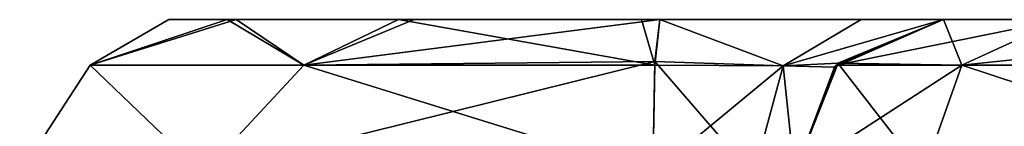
# Model space of a CAD drawing. Header units: inches. Extents: x -9.7 to 9.7, y -2.4 to 4.3.
# Tile 648 of 656: x -2.9582 to -2.6278, y 3.6292 to 3.665. Entities that reach past the tile are written whole.
import ezdxf

# ---------------------------------------------------------------- set-up
doc = ezdxf.new("R2010")
doc.units = ezdxf.units.IN
doc.header["$LTSCALE"] = 101.851852
doc.header["$MEASUREMENT"] = 0
for name, color, linetype in [('10068', 7, 'CONTINUOUS'), ('10069', 7, 'CONTINUOUS'), ('10070', 7, 'CONTINUOUS'), ('10071', 7, 'CONTINUOUS'), ('10072', 7, 'CONTINUOUS'), ('10073', 7, 'CONTINUOUS'), ('10074', 7, 'CONTINUOUS'), ('10075', 7, 'CONTINUOUS'), ('10076', 7, 'CONTINUOUS'), ('10077', 7, 'CONTINUOUS'), ('10078', 7, 'CONTINUOUS'), ('10079', 7, 'CONTINUOUS'), ('10080', 7, 'CONTINUOUS'), ('10081', 7, 'CONTINUOUS'), ('10149', 7, 'CONTINUOUS'), ('10150', 7, 'CONTINUOUS')]:
    doc.layers.add(name, color=color, linetype=linetype)

msp = doc.modelspace()

# ---------------------------------------------------------------- linework, layer by layer
at = {"layer": '10068', "linetype": 'Continuous'}
for points in [[(-2.88853, 3.665, -2.24493), (-2.67579, 3.665, -2.52891), (-2.90819, 3.665, -2.3281), (-2.88853, 3.665, -2.24493)], [(-2.90819, 3.665, -2.3281), (-2.67579, 3.665, -2.52891), (-2.88557, 3.665, -2.41052), (-2.90819, 3.665, -2.3281)], [(-2.90819, 3.665, 3.8719), (-2.88853, 3.665, 3.95507), (-2.67579, 3.665, 3.67109), (-2.90819, 3.665, 3.8719)], [(-2.88557, 3.665, 3.78948), (-2.90819, 3.665, 3.8719), (-2.67579, 3.665, 3.67109), (-2.88557, 3.665, 3.78948)], [(-2.90819, 3.665, 0.7719), (-2.88853, 3.665, 0.85507), (-2.67579, 3.665, 0.57109), (-2.90819, 3.665, 0.7719)], [(-2.88557, 3.665, 0.68948), (-2.90819, 3.665, 0.7719), (-2.67579, 3.665, 0.57109), (-2.88557, 3.665, 0.68948)], [(-2.83102, 3.665, -2.18089), (-2.67579, 3.665, -2.52891), (-2.88853, 3.665, -2.24493), (-2.83102, 3.665, -2.18089)], [(-2.88853, 3.665, 3.95507), (-2.83102, 3.665, 4.01911), (-2.67579, 3.665, 3.67109), (-2.88853, 3.665, 3.95507)], [(-2.88853, 3.665, 0.85507), (-2.83102, 3.665, 0.91911), (-2.67579, 3.665, 0.57109), (-2.88853, 3.665, 0.85507)], [(-2.67579, 3.665, -2.52891), (-2.74335, 3.665, -2.49802), (-2.88557, 3.665, -2.41052), (-2.67579, 3.665, -2.52891)], [(-2.88557, 3.665, -2.41052), (-2.74335, 3.665, -2.49802), (-2.82581, 3.665, -2.47245), (-2.88557, 3.665, -2.41052)], [(-2.82581, 3.665, 3.72755), (-2.88557, 3.665, 3.78948), (-2.74335, 3.665, 3.70198), (-2.82581, 3.665, 3.72755)], [(-2.74335, 3.665, 3.70198), (-2.88557, 3.665, 3.78948), (-2.67579, 3.665, 3.67109), (-2.74335, 3.665, 3.70198)], [(-2.82581, 3.665, 0.62755), (-2.88557, 3.665, 0.68948), (-2.74335, 3.665, 0.60198), (-2.82581, 3.665, 0.62755)], [(-2.74335, 3.665, 0.60198), (-2.88557, 3.665, 0.68948), (-2.67579, 3.665, 0.57109), (-2.74335, 3.665, 0.60198)], [(-2.74952, 3.665, -2.15239), (-2.67579, 3.665, -2.52891), (-2.83102, 3.665, -2.18089), (-2.74952, 3.665, -2.15239)], [(-2.83102, 3.665, 4.01911), (-2.74952, 3.665, 4.04761), (-2.67579, 3.665, 3.67109), (-2.83102, 3.665, 4.01911)], [(-2.83102, 3.665, 0.91911), (-2.74952, 3.665, 0.94761), (-2.67579, 3.665, 0.57109), (-2.83102, 3.665, 0.91911)], [(-2.64822, 3.665, -2.59786), (-2.67579, 3.665, -2.52891), (-2.74952, 3.665, -2.15239), (-2.64822, 3.665, -2.59786)], [(-2.74336, 3.665, -2.15198), (-2.64822, 3.665, -2.59786), (-2.74952, 3.665, -2.15239), (-2.74336, 3.665, -2.15198)], [(-2.74952, 3.665, 4.04761), (-2.74336, 3.665, 4.04802), (-2.64822, 3.665, 3.60214), (-2.74952, 3.665, 4.04761)], [(-2.67579, 3.665, 3.67109), (-2.74952, 3.665, 4.04761), (-2.64822, 3.665, 3.60214), (-2.67579, 3.665, 3.67109)], [(-2.74952, 3.665, 0.94761), (-2.74336, 3.665, 0.94802), (-2.64822, 3.665, 0.50214), (-2.74952, 3.665, 0.94761)], [(-2.67579, 3.665, 0.57109), (-2.74952, 3.665, 0.94761), (-2.64822, 3.665, 0.50214), (-2.67579, 3.665, 0.57109)], [(-2.67579, 3.665, -2.12109), (-2.64822, 3.665, -2.59786), (-2.74336, 3.665, -2.15198), (-2.67579, 3.665, -2.12109)], [(-2.74336, 3.665, 4.04802), (-2.67579, 3.665, 4.07891), (-2.64822, 3.665, 3.60214), (-2.74336, 3.665, 4.04802)], [(-2.74336, 3.665, 0.94802), (-2.67579, 3.665, 0.97891), (-2.64822, 3.665, 0.50214), (-2.74336, 3.665, 0.94802)], [(-2.64822, 3.665, -2.59786), (-2.67579, 3.665, -2.12109), (-2.45873, 3.665, -4.42382), (-2.64822, 3.665, -2.59786)], [(-2.67579, 3.665, 4.07891), (-2.64822, 3.665, 4.14786), (-2.64822, 3.665, 3.60214), (-2.67579, 3.665, 4.07891)], [(-2.67579, 3.665, 0.97891), (-2.64822, 3.665, 1.04786), (-2.64822, 3.665, 0.50214), (-2.67579, 3.665, 0.97891)], [(-2.67579, 3.665, -2.12109), (-2.64822, 3.665, -2.05214), (-2.45873, 3.665, -4.42382), (-2.67579, 3.665, -2.12109)], [(-2.64822, 3.665, -4.13), (-2.64822, 3.665, -2.59786), (-2.45873, 3.665, -4.42382), (-2.64822, 3.665, -4.13)], [(-2.60858, 3.665, -4.32864), (-2.64822, 3.665, -4.13), (-2.45873, 3.665, -4.42382), (-2.60858, 3.665, -4.32864)], [(-2.64822, 3.665, 5.68), (-2.60858, 3.665, 5.87865), (-2.45873, 3.665, -4.42382), (-2.64822, 3.665, 5.68)], [(-2.64822, 3.665, 4.14786), (-2.64822, 3.665, 5.68), (-2.45873, 3.665, -4.42382), (-2.64822, 3.665, 4.14786)], [(-2.64822, 3.665, 3.60214), (-2.64822, 3.665, 4.14786), (-2.45873, 3.665, -4.42382), (-2.64822, 3.665, 3.60214)], [(-2.64822, 3.665, 1.04786), (-2.64822, 3.665, 3.60214), (-2.45873, 3.665, -4.42382), (-2.64822, 3.665, 1.04786)], [(-2.64822, 3.665, 0.50214), (-2.64822, 3.665, 1.04786), (-2.45873, 3.665, -4.42382), (-2.64822, 3.665, 0.50214)], [(-2.64822, 3.665, -2.05214), (-2.64822, 3.665, 0.50214), (-2.45873, 3.665, -4.42382), (-2.64822, 3.665, -2.05214)]]:
    msp.add_3dface(points, dxfattribs=at)
at = {"layer": '10069', "linetype": 'Continuous'}
for points in [[(-2.74502, 3.65093, -2.53275), (-2.74335, 3.665, -2.49802), (-2.702, 3.64949, -2.55388), (-2.74502, 3.65093, -2.53275)], [(-2.74335, 3.665, -2.49802), (-2.67579, 3.665, -2.52891), (-2.702, 3.64949, -2.55388), (-2.74335, 3.665, -2.49802)], [(-2.67579, 3.665, -2.52891), (-2.64822, 3.665, -2.59786), (-2.702, 3.64949, -2.55388), (-2.67579, 3.665, -2.52891)], [(-2.702, 3.64949, -2.55388), (-2.64822, 3.665, -2.59786), (-2.6848, 3.64909, -2.59785), (-2.702, 3.64949, -2.55388)], [(-2.71195, 3.6126, -2.56335), (-2.74575, 3.61326, -2.54793), (-2.74502, 3.65093, -2.53275), (-2.71195, 3.6126, -2.56335)], [(-2.71195, 3.6126, -2.56335), (-2.74502, 3.65093, -2.53275), (-2.702, 3.64949, -2.55388), (-2.71195, 3.6126, -2.56335)], [(-2.69819, 3.61326, -2.59785), (-2.71195, 3.6126, -2.56335), (-2.702, 3.64949, -2.55388), (-2.69819, 3.61326, -2.59785)], [(-2.69819, 3.61326, -2.59785), (-2.702, 3.64949, -2.55388), (-2.6848, 3.64909, -2.59785), (-2.69819, 3.61326, -2.59785)]]:
    msp.add_3dface(points, dxfattribs=at)
at = {"layer": '10070', "linetype": 'Continuous'}
for points in [[(-2.88853, 3.665, -2.24493), (-2.90819, 3.665, -2.3281), (-2.93457, 3.64973, -2.26228), (-2.88853, 3.665, -2.24493)], [(-2.8628, 3.64973, -2.15939), (-2.88853, 3.665, -2.24493), (-2.93457, 3.64973, -2.26228), (-2.8628, 3.64973, -2.15939)], [(-2.90819, 3.665, -2.3281), (-2.88557, 3.665, -2.41052), (-2.93457, 3.64973, -2.38772), (-2.90819, 3.665, -2.3281)], [(-2.93457, 3.64973, -2.26228), (-2.90819, 3.665, -2.3281), (-2.93457, 3.64973, -2.38772), (-2.93457, 3.64973, -2.26228)], [(-2.93457, 3.64973, -2.38772), (-2.88557, 3.665, -2.41052), (-2.8628, 3.64973, -2.49061), (-2.93457, 3.64973, -2.38772)], [(-2.83102, 3.665, -2.18089), (-2.88853, 3.665, -2.24493), (-2.8628, 3.64973, -2.15939), (-2.83102, 3.665, -2.18089)], [(-2.88557, 3.665, -2.41052), (-2.82581, 3.665, -2.47245), (-2.8628, 3.64973, -2.49061), (-2.88557, 3.665, -2.41052)], [(-2.82581, 3.665, -2.47245), (-2.74335, 3.665, -2.49802), (-2.8628, 3.64973, -2.49061), (-2.82581, 3.665, -2.47245)], [(-2.74335, 3.665, -2.49802), (-2.74502, 3.65093, -2.53275), (-2.8628, 3.64973, -2.49061), (-2.74335, 3.665, -2.49802)], [(-2.74508, 3.64973, -2.11605), (-2.83102, 3.665, -2.18089), (-2.8628, 3.64973, -2.15939), (-2.74508, 3.64973, -2.11605)], [(-2.74952, 3.665, -2.15239), (-2.83102, 3.665, -2.18089), (-2.74508, 3.64973, -2.11605), (-2.74952, 3.665, -2.15239)], [(-2.74336, 3.665, -2.15198), (-2.74952, 3.665, -2.15239), (-2.74508, 3.64973, -2.11605), (-2.74336, 3.665, -2.15198)], [(-2.89658, 3.61326, -2.47897), (-2.95819, 3.61326, -2.325), (-2.93457, 3.64973, -2.38772), (-2.89658, 3.61326, -2.47897)], [(-2.95819, 3.61326, -2.325), (-2.89658, 3.61326, -2.17103), (-2.93457, 3.64973, -2.26228), (-2.95819, 3.61326, -2.325)], [(-2.95819, 3.61326, -2.325), (-2.93457, 3.64973, -2.26228), (-2.93457, 3.64973, -2.38772), (-2.95819, 3.61326, -2.325)], [(-2.89658, 3.61326, -2.47897), (-2.93457, 3.64973, -2.38772), (-2.8628, 3.64973, -2.49061), (-2.89658, 3.61326, -2.47897)], [(-2.89658, 3.61326, -2.17103), (-2.8628, 3.64973, -2.15939), (-2.93457, 3.64973, -2.26228), (-2.89658, 3.61326, -2.17103)], [(-2.74575, 3.61326, -2.54793), (-2.89658, 3.61326, -2.47897), (-2.74502, 3.65093, -2.53275), (-2.74575, 3.61326, -2.54793)], [(-2.74502, 3.65093, -2.53275), (-2.89658, 3.61326, -2.47897), (-2.8628, 3.64973, -2.49061), (-2.74502, 3.65093, -2.53275)], [(-2.89658, 3.61326, -2.17103), (-2.74575, 3.61326, -2.10207), (-2.8628, 3.64973, -2.15939), (-2.89658, 3.61326, -2.17103)], [(-2.74575, 3.61326, -2.10207), (-2.74508, 3.64973, -2.11605), (-2.8628, 3.64973, -2.15939), (-2.74575, 3.61326, -2.10207)]]:
    msp.add_3dface(points, dxfattribs=at)
at = {"layer": '10071', "linetype": 'Continuous'}
for points in [[(-2.74336, 3.665, -2.15198), (-2.74508, 3.64973, -2.11605), (-2.702, 3.64949, -2.09612), (-2.74336, 3.665, -2.15198)], [(-2.67579, 3.665, -2.12109), (-2.74336, 3.665, -2.15198), (-2.702, 3.64949, -2.09612), (-2.67579, 3.665, -2.12109)], [(-2.64822, 3.665, -2.05214), (-2.67579, 3.665, -2.12109), (-2.702, 3.64949, -2.09612), (-2.64822, 3.665, -2.05214)], [(-2.68357, 3.65036, -2.05215), (-2.64822, 3.665, -2.05214), (-2.702, 3.64949, -2.09612), (-2.68357, 3.65036, -2.05215)], [(-2.74508, 3.64973, -2.11605), (-2.74575, 3.61326, -2.10207), (-2.702, 3.64949, -2.09612), (-2.74508, 3.64973, -2.11605)], [(-2.74575, 3.61326, -2.10207), (-2.71195, 3.6126, -2.08665), (-2.702, 3.64949, -2.09612), (-2.74575, 3.61326, -2.10207)], [(-2.71195, 3.6126, -2.08665), (-2.69819, 3.61326, -2.05215), (-2.702, 3.64949, -2.09612), (-2.71195, 3.6126, -2.08665)], [(-2.69819, 3.61326, -2.05215), (-2.68357, 3.65036, -2.05215), (-2.702, 3.64949, -2.09612), (-2.69819, 3.61326, -2.05215)]]:
    msp.add_3dface(points, dxfattribs=at)
at = {"layer": '10072', "linetype": 'Continuous'}
for points in [[(-2.64822, 3.665, 0.50214), (-2.68357, 3.65036, -2.05215), (-2.6848, 3.64909, 0.50215), (-2.64822, 3.665, 0.50214)], [(-2.64822, 3.665, 0.50214), (-2.64822, 3.665, -2.05214), (-2.68357, 3.65036, -2.05215), (-2.64822, 3.665, 0.50214)], [(-2.68357, 3.65036, -2.05215), (-2.69819, 3.61326, -2.05215), (-2.6848, 3.64909, 0.50215), (-2.68357, 3.65036, -2.05215)], [(-2.69819, 3.61326, -2.05215), (-2.69819, 3.61326, 0.50215), (-2.6848, 3.64909, 0.50215), (-2.69819, 3.61326, -2.05215)]]:
    msp.add_3dface(points, dxfattribs=at)
at = {"layer": '10073', "linetype": 'Continuous'}
for points in [[(-2.74502, 3.65093, 0.56725), (-2.74335, 3.665, 0.60198), (-2.702, 3.64949, 0.54612), (-2.74502, 3.65093, 0.56725)], [(-2.74335, 3.665, 0.60198), (-2.67579, 3.665, 0.57109), (-2.702, 3.64949, 0.54612), (-2.74335, 3.665, 0.60198)], [(-2.67579, 3.665, 0.57109), (-2.64822, 3.665, 0.50214), (-2.702, 3.64949, 0.54612), (-2.67579, 3.665, 0.57109)], [(-2.64822, 3.665, 0.50214), (-2.6848, 3.64909, 0.50215), (-2.702, 3.64949, 0.54612), (-2.64822, 3.665, 0.50214)], [(-2.71195, 3.6126, 0.53665), (-2.74575, 3.61326, 0.55207), (-2.74502, 3.65093, 0.56725), (-2.71195, 3.6126, 0.53665)], [(-2.71195, 3.6126, 0.53665), (-2.74502, 3.65093, 0.56725), (-2.702, 3.64949, 0.54612), (-2.71195, 3.6126, 0.53665)], [(-2.69819, 3.61326, 0.50215), (-2.71195, 3.6126, 0.53665), (-2.702, 3.64949, 0.54612), (-2.69819, 3.61326, 0.50215)], [(-2.6848, 3.64909, 0.50215), (-2.69819, 3.61326, 0.50215), (-2.702, 3.64949, 0.54612), (-2.6848, 3.64909, 0.50215)]]:
    msp.add_3dface(points, dxfattribs=at)
at = {"layer": '10074', "linetype": 'Continuous'}
for points in [[(-2.88853, 3.665, 0.85507), (-2.90819, 3.665, 0.7719), (-2.93457, 3.64973, 0.83772), (-2.88853, 3.665, 0.85507)], [(-2.8628, 3.64973, 0.94061), (-2.88853, 3.665, 0.85507), (-2.93457, 3.64973, 0.83772), (-2.8628, 3.64973, 0.94061)], [(-2.90819, 3.665, 0.7719), (-2.88557, 3.665, 0.68948), (-2.93457, 3.64973, 0.71228), (-2.90819, 3.665, 0.7719)], [(-2.93457, 3.64973, 0.83772), (-2.90819, 3.665, 0.7719), (-2.93457, 3.64973, 0.71228), (-2.93457, 3.64973, 0.83772)], [(-2.93457, 3.64973, 0.71228), (-2.88557, 3.665, 0.68948), (-2.8628, 3.64973, 0.60939), (-2.93457, 3.64973, 0.71228)], [(-2.83102, 3.665, 0.91911), (-2.88853, 3.665, 0.85507), (-2.8628, 3.64973, 0.94061), (-2.83102, 3.665, 0.91911)], [(-2.88557, 3.665, 0.68948), (-2.82581, 3.665, 0.62755), (-2.8628, 3.64973, 0.60939), (-2.88557, 3.665, 0.68948)], [(-2.74508, 3.64973, 0.98395), (-2.83102, 3.665, 0.91911), (-2.8628, 3.64973, 0.94061), (-2.74508, 3.64973, 0.98395)], [(-2.82581, 3.665, 0.62755), (-2.74335, 3.665, 0.60198), (-2.8628, 3.64973, 0.60939), (-2.82581, 3.665, 0.62755)], [(-2.74335, 3.665, 0.60198), (-2.74502, 3.65093, 0.56725), (-2.8628, 3.64973, 0.60939), (-2.74335, 3.665, 0.60198)], [(-2.74952, 3.665, 0.94761), (-2.83102, 3.665, 0.91911), (-2.74508, 3.64973, 0.98395), (-2.74952, 3.665, 0.94761)], [(-2.74336, 3.665, 0.94802), (-2.74952, 3.665, 0.94761), (-2.74508, 3.64973, 0.98395), (-2.74336, 3.665, 0.94802)], [(-2.89658, 3.61326, 0.62103), (-2.95819, 3.61326, 0.775), (-2.93457, 3.64973, 0.71228), (-2.89658, 3.61326, 0.62103)], [(-2.95819, 3.61326, 0.775), (-2.89658, 3.61326, 0.92897), (-2.93457, 3.64973, 0.83772), (-2.95819, 3.61326, 0.775)], [(-2.95819, 3.61326, 0.775), (-2.93457, 3.64973, 0.83772), (-2.93457, 3.64973, 0.71228), (-2.95819, 3.61326, 0.775)], [(-2.89658, 3.61326, 0.62103), (-2.93457, 3.64973, 0.71228), (-2.8628, 3.64973, 0.60939), (-2.89658, 3.61326, 0.62103)], [(-2.89658, 3.61326, 0.92897), (-2.8628, 3.64973, 0.94061), (-2.93457, 3.64973, 0.83772), (-2.89658, 3.61326, 0.92897)], [(-2.74575, 3.61326, 0.55207), (-2.89658, 3.61326, 0.62103), (-2.74502, 3.65093, 0.56725), (-2.74575, 3.61326, 0.55207)], [(-2.74502, 3.65093, 0.56725), (-2.89658, 3.61326, 0.62103), (-2.8628, 3.64973, 0.60939), (-2.74502, 3.65093, 0.56725)], [(-2.89658, 3.61326, 0.92897), (-2.74575, 3.61326, 0.99793), (-2.8628, 3.64973, 0.94061), (-2.89658, 3.61326, 0.92897)], [(-2.74575, 3.61326, 0.99793), (-2.74508, 3.64973, 0.98395), (-2.8628, 3.64973, 0.94061), (-2.74575, 3.61326, 0.99793)]]:
    msp.add_3dface(points, dxfattribs=at)
at = {"layer": '10075', "linetype": 'Continuous'}
for points in [[(-2.74336, 3.665, 0.94802), (-2.74508, 3.64973, 0.98395), (-2.702, 3.64949, 1.00388), (-2.74336, 3.665, 0.94802)], [(-2.67579, 3.665, 0.97891), (-2.74336, 3.665, 0.94802), (-2.702, 3.64949, 1.00388), (-2.67579, 3.665, 0.97891)], [(-2.64822, 3.665, 1.04786), (-2.67579, 3.665, 0.97891), (-2.702, 3.64949, 1.00388), (-2.64822, 3.665, 1.04786)], [(-2.68357, 3.65036, 1.04785), (-2.64822, 3.665, 1.04786), (-2.702, 3.64949, 1.00388), (-2.68357, 3.65036, 1.04785)], [(-2.74508, 3.64973, 0.98395), (-2.74575, 3.61326, 0.99793), (-2.702, 3.64949, 1.00388), (-2.74508, 3.64973, 0.98395)], [(-2.74575, 3.61326, 0.99793), (-2.71195, 3.6126, 1.01335), (-2.702, 3.64949, 1.00388), (-2.74575, 3.61326, 0.99793)], [(-2.71195, 3.6126, 1.01335), (-2.69819, 3.61326, 1.04785), (-2.702, 3.64949, 1.00388), (-2.71195, 3.6126, 1.01335)], [(-2.69819, 3.61326, 1.04785), (-2.68357, 3.65036, 1.04785), (-2.702, 3.64949, 1.00388), (-2.69819, 3.61326, 1.04785)]]:
    msp.add_3dface(points, dxfattribs=at)
at = {"layer": '10076', "linetype": 'Continuous'}
for points in [[(-2.64822, 3.665, 3.60214), (-2.68357, 3.65036, 1.04785), (-2.6848, 3.64909, 3.60215), (-2.64822, 3.665, 3.60214)], [(-2.64822, 3.665, 3.60214), (-2.64822, 3.665, 1.04786), (-2.68357, 3.65036, 1.04785), (-2.64822, 3.665, 3.60214)], [(-2.68357, 3.65036, 1.04785), (-2.69819, 3.61326, 1.04785), (-2.6848, 3.64909, 3.60215), (-2.68357, 3.65036, 1.04785)], [(-2.69819, 3.61326, 1.04785), (-2.69819, 3.61326, 3.60215), (-2.6848, 3.64909, 3.60215), (-2.69819, 3.61326, 1.04785)]]:
    msp.add_3dface(points, dxfattribs=at)
at = {"layer": '10077', "linetype": 'Continuous'}
for points in [[(-2.74502, 3.65093, 3.66725), (-2.74335, 3.665, 3.70198), (-2.702, 3.64949, 3.64612), (-2.74502, 3.65093, 3.66725)], [(-2.74335, 3.665, 3.70198), (-2.67579, 3.665, 3.67109), (-2.702, 3.64949, 3.64612), (-2.74335, 3.665, 3.70198)], [(-2.67579, 3.665, 3.67109), (-2.64822, 3.665, 3.60214), (-2.702, 3.64949, 3.64612), (-2.67579, 3.665, 3.67109)], [(-2.64822, 3.665, 3.60214), (-2.6848, 3.64909, 3.60215), (-2.702, 3.64949, 3.64612), (-2.64822, 3.665, 3.60214)], [(-2.71195, 3.6126, 3.63665), (-2.74575, 3.61326, 3.65207), (-2.74502, 3.65093, 3.66725), (-2.71195, 3.6126, 3.63665)], [(-2.71195, 3.6126, 3.63665), (-2.74502, 3.65093, 3.66725), (-2.702, 3.64949, 3.64612), (-2.71195, 3.6126, 3.63665)], [(-2.69819, 3.61326, 3.60215), (-2.71195, 3.6126, 3.63665), (-2.702, 3.64949, 3.64612), (-2.69819, 3.61326, 3.60215)], [(-2.6848, 3.64909, 3.60215), (-2.69819, 3.61326, 3.60215), (-2.702, 3.64949, 3.64612), (-2.6848, 3.64909, 3.60215)]]:
    msp.add_3dface(points, dxfattribs=at)
at = {"layer": '10078', "linetype": 'Continuous'}
for points in [[(-2.88853, 3.665, 3.95507), (-2.90819, 3.665, 3.8719), (-2.93457, 3.64973, 3.93772), (-2.88853, 3.665, 3.95507)], [(-2.8628, 3.64973, 4.04061), (-2.88853, 3.665, 3.95507), (-2.93457, 3.64973, 3.93772), (-2.8628, 3.64973, 4.04061)], [(-2.90819, 3.665, 3.8719), (-2.88557, 3.665, 3.78948), (-2.93457, 3.64973, 3.81228), (-2.90819, 3.665, 3.8719)], [(-2.93457, 3.64973, 3.93772), (-2.90819, 3.665, 3.8719), (-2.93457, 3.64973, 3.81228), (-2.93457, 3.64973, 3.93772)], [(-2.93457, 3.64973, 3.81228), (-2.88557, 3.665, 3.78948), (-2.8628, 3.64973, 3.70939), (-2.93457, 3.64973, 3.81228)], [(-2.83102, 3.665, 4.01911), (-2.88853, 3.665, 3.95507), (-2.8628, 3.64973, 4.04061), (-2.83102, 3.665, 4.01911)], [(-2.88557, 3.665, 3.78948), (-2.82581, 3.665, 3.72755), (-2.8628, 3.64973, 3.70939), (-2.88557, 3.665, 3.78948)], [(-2.74508, 3.64973, 4.08395), (-2.83102, 3.665, 4.01911), (-2.8628, 3.64973, 4.04061), (-2.74508, 3.64973, 4.08395)], [(-2.82581, 3.665, 3.72755), (-2.74335, 3.665, 3.70198), (-2.8628, 3.64973, 3.70939), (-2.82581, 3.665, 3.72755)], [(-2.74335, 3.665, 3.70198), (-2.74502, 3.65093, 3.66725), (-2.8628, 3.64973, 3.70939), (-2.74335, 3.665, 3.70198)], [(-2.74952, 3.665, 4.04761), (-2.83102, 3.665, 4.01911), (-2.74508, 3.64973, 4.08395), (-2.74952, 3.665, 4.04761)], [(-2.74336, 3.665, 4.04802), (-2.74952, 3.665, 4.04761), (-2.74508, 3.64973, 4.08395), (-2.74336, 3.665, 4.04802)], [(-2.89658, 3.61326, 3.72103), (-2.95819, 3.61326, 3.875), (-2.93457, 3.64973, 3.81228), (-2.89658, 3.61326, 3.72103)], [(-2.95819, 3.61326, 3.875), (-2.89658, 3.61326, 4.02897), (-2.93457, 3.64973, 3.93772), (-2.95819, 3.61326, 3.875)], [(-2.95819, 3.61326, 3.875), (-2.93457, 3.64973, 3.93772), (-2.93457, 3.64973, 3.81228), (-2.95819, 3.61326, 3.875)], [(-2.89658, 3.61326, 3.72103), (-2.93457, 3.64973, 3.81228), (-2.8628, 3.64973, 3.70939), (-2.89658, 3.61326, 3.72103)], [(-2.89658, 3.61326, 4.02897), (-2.8628, 3.64973, 4.04061), (-2.93457, 3.64973, 3.93772), (-2.89658, 3.61326, 4.02897)], [(-2.74575, 3.61326, 3.65207), (-2.89658, 3.61326, 3.72103), (-2.74502, 3.65093, 3.66725), (-2.74575, 3.61326, 3.65207)], [(-2.74502, 3.65093, 3.66725), (-2.89658, 3.61326, 3.72103), (-2.8628, 3.64973, 3.70939), (-2.74502, 3.65093, 3.66725)], [(-2.89658, 3.61326, 4.02897), (-2.74575, 3.61326, 4.09793), (-2.8628, 3.64973, 4.04061), (-2.89658, 3.61326, 4.02897)], [(-2.74575, 3.61326, 4.09793), (-2.74508, 3.64973, 4.08395), (-2.8628, 3.64973, 4.04061), (-2.74575, 3.61326, 4.09793)]]:
    msp.add_3dface(points, dxfattribs=at)
at = {"layer": '10079', "linetype": 'Continuous'}
for points in [[(-2.74336, 3.665, 4.04802), (-2.74508, 3.64973, 4.08395), (-2.702, 3.64949, 4.10388), (-2.74336, 3.665, 4.04802)], [(-2.67579, 3.665, 4.07891), (-2.74336, 3.665, 4.04802), (-2.702, 3.64949, 4.10388), (-2.67579, 3.665, 4.07891)], [(-2.64822, 3.665, 4.14786), (-2.67579, 3.665, 4.07891), (-2.702, 3.64949, 4.10388), (-2.64822, 3.665, 4.14786)], [(-2.68357, 3.65036, 4.14785), (-2.64822, 3.665, 4.14786), (-2.702, 3.64949, 4.10388), (-2.68357, 3.65036, 4.14785)], [(-2.74508, 3.64973, 4.08395), (-2.74575, 3.61326, 4.09793), (-2.702, 3.64949, 4.10388), (-2.74508, 3.64973, 4.08395)], [(-2.74575, 3.61326, 4.09793), (-2.71195, 3.6126, 4.11335), (-2.702, 3.64949, 4.10388), (-2.74575, 3.61326, 4.09793)], [(-2.71195, 3.6126, 4.11335), (-2.69819, 3.61326, 4.14785), (-2.702, 3.64949, 4.10388), (-2.71195, 3.6126, 4.11335)], [(-2.69819, 3.61326, 4.14785), (-2.68357, 3.65036, 4.14785), (-2.702, 3.64949, 4.10388), (-2.69819, 3.61326, 4.14785)]]:
    msp.add_3dface(points, dxfattribs=at)
at = {"layer": '10080', "linetype": 'Continuous'}
for points in [[(-2.64822, 3.665, 5.68), (-2.68357, 3.65036, 4.14785), (-2.68358, 3.65036, 5.68), (-2.64822, 3.665, 5.68)], [(-2.64822, 3.665, 5.68), (-2.64822, 3.665, 4.14786), (-2.68357, 3.65036, 4.14785), (-2.64822, 3.665, 5.68)], [(-2.69819, 3.61326, 4.14785), (-2.69819, 3.61326, 5.68), (-2.68358, 3.65036, 5.68), (-2.69819, 3.61326, 4.14785)], [(-2.68357, 3.65036, 4.14785), (-2.69819, 3.61326, 4.14785), (-2.68358, 3.65036, 5.68), (-2.68357, 3.65036, 4.14785)]]:
    msp.add_3dface(points, dxfattribs=at)
at = {"layer": '10081', "linetype": 'Continuous'}
for points in [[(-2.64822, 3.665, 5.68), (-2.68358, 3.65036, 5.68), (-2.64201, 3.64973, 5.89208), (-2.64822, 3.665, 5.68)], [(-2.60858, 3.665, 5.87865), (-2.64822, 3.665, 5.68), (-2.64201, 3.64973, 5.89208), (-2.60858, 3.665, 5.87865)], [(-2.52187, 3.64973, 6.07187), (-2.60858, 3.665, 5.87865), (-2.64201, 3.64973, 5.89208), (-2.52187, 3.64973, 6.07187)], [(-2.69819, 3.61326, 5.68), (-2.65494, 3.61326, 5.89744), (-2.68358, 3.65036, 5.68), (-2.69819, 3.61326, 5.68)], [(-2.68358, 3.65036, 5.68), (-2.65494, 3.61326, 5.89744), (-2.64201, 3.64973, 5.89208), (-2.68358, 3.65036, 5.68)], [(-2.65494, 3.61326, 5.89744), (-2.53177, 3.61326, 6.08177), (-2.64201, 3.64973, 5.89208), (-2.65494, 3.61326, 5.89744)], [(-2.53177, 3.61326, 6.08177), (-2.52187, 3.64973, 6.07187), (-2.64201, 3.64973, 5.89208), (-2.53177, 3.61326, 6.08177)]]:
    msp.add_3dface(points, dxfattribs=at)
at = {"layer": '10149', "linetype": 'Continuous'}
for points in [[(-2.6848, 3.64909, -2.59785), (-2.64822, 3.665, -2.59786), (-2.68416, 3.64976, -4.13), (-2.6848, 3.64909, -2.59785)], [(-2.64822, 3.665, -2.59786), (-2.64822, 3.665, -4.13), (-2.68416, 3.64976, -4.13), (-2.64822, 3.665, -2.59786)], [(-2.69819, 3.61326, -4.13), (-2.6848, 3.64909, -2.59785), (-2.68416, 3.64976, -4.13), (-2.69819, 3.61326, -4.13)], [(-2.69819, 3.61326, -4.13), (-2.69819, 3.61326, -2.59785), (-2.6848, 3.64909, -2.59785), (-2.69819, 3.61326, -4.13)]]:
    msp.add_3dface(points, dxfattribs=at)
at = {"layer": '10150', "linetype": 'Continuous'}
for points in [[(-2.64822, 3.665, -4.13), (-2.60858, 3.665, -4.32864), (-2.68416, 3.64976, -4.13), (-2.64822, 3.665, -4.13)], [(-2.68416, 3.64976, -4.13), (-2.60858, 3.665, -4.32864), (-2.64201, 3.64973, -4.34208), (-2.68416, 3.64976, -4.13)], [(-2.60858, 3.665, -4.32864), (-2.49644, 3.665, -4.49643), (-2.64201, 3.64973, -4.34208), (-2.60858, 3.665, -4.32864)], [(-2.64201, 3.64973, -4.34208), (-2.49644, 3.665, -4.49643), (-2.52187, 3.64973, -4.52187), (-2.64201, 3.64973, -4.34208)], [(-2.69819, 3.61326, -4.13), (-2.68416, 3.64976, -4.13), (-2.64201, 3.64973, -4.34208), (-2.69819, 3.61326, -4.13)], [(-2.69819, 3.61326, -4.13), (-2.64201, 3.64973, -4.34208), (-2.65494, 3.61326, -4.34744), (-2.69819, 3.61326, -4.13)], [(-2.64201, 3.64973, -4.34208), (-2.52187, 3.64973, -4.52187), (-2.65494, 3.61326, -4.34744), (-2.64201, 3.64973, -4.34208)], [(-2.65494, 3.61326, -4.34744), (-2.52187, 3.64973, -4.52187), (-2.53177, 3.61326, -4.53177), (-2.65494, 3.61326, -4.34744)]]:
    msp.add_3dface(points, dxfattribs=at)

doc.saveas('drawing.dxf')
